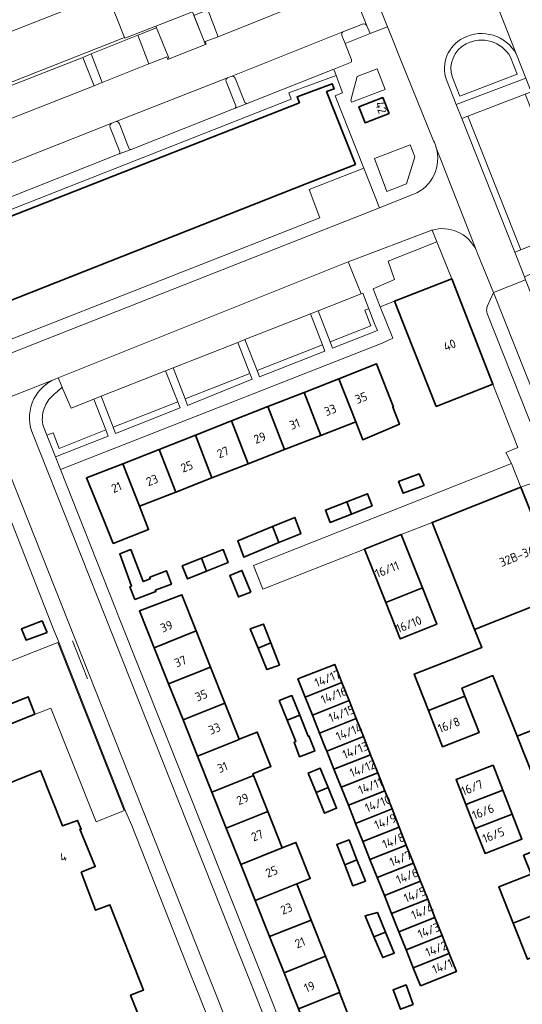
# Model space of a CAD drawing. Extents: x 150256 to 156914, y 461459 to 469481.
# Tile 271 of 656: x 154820 to 154897, y 463998 to 464149. Entities that reach past the tile are written whole.
import ezdxf
from ezdxf.enums import TextEntityAlignment as Align

# ---------------------------------------------------------------- set-up
doc = ezdxf.new("R2010")
doc.units = 0
doc.header["$LTSCALE"] = 0.75
for name, color, linetype, lineweight in [('B-RO-GR-BEPLANTING_CULTUUR_BODEMBEDEKKER-GV', 251, 'CONTINUOUS', 18), ('B-RO-GR-BEPLANTING_CULTUUR_HEESTERS-GV', 251, 'CONTINUOUS', 18), ('B-RO-GR-GROENVOORZIENING-GV', 251, 'CONTINUOUS', 18), ('B-RO-GR-HAAG-GV', 251, 'CONTINUOUS', 13), ('B-RO-IE-TERREINAFSCHEIDING_KUNSTMATIG_HEKWERK-G', 251, 'IE-TERREINAFSCHEIDING-KUNSTMATIG', 18), ('B-RO-IE-TERREINAFSCHEIDING_KUNSTMATIG_MUUR-G', 251, 'IE-TERREINAFSCHEIDING-KUNSTMATIG-DICHT', 18), ('B-RO-OG-BEBOUWING-GV', 6, 'CONTINUOUS', 35), ('B-RO-OG-BEBOUWING-T18', 1, 'CONTINUOUS', 18), ('B-RO-OG-TERREIN_CULTUURSCHEIDING-GV', 251, 'CONTINUOUS', 18), ('B-RO-VH-VERHARDING_ASFALT-GV', 251, 'CONTINUOUS', 18), ('B-RO-VH-VERHARDING_BETONSTRAATSTEEN-GV', 251, 'CONTINUOUS', 18), ('B-RO-VH-VERHARDING_TEGEL-GV', 251, 'CONTINUOUS', 18)]:
    doc.layers.add(name, color=color, linetype=linetype, lineweight=lineweight)
doc.styles.add('NLCS-ISO-M200-T18', font='NLCS-ISO.ttf', dxfattribs={"height": 360})
doc.linetypes.add('IE-TERREINAFSCHEIDING-KUNSTMATIG', pattern='A,4,[82,NLCS.SHX,S=0.75,R=90,X=0,Y=0],4,-2', length=10)
doc.linetypes.add('IE-TERREINAFSCHEIDING-KUNSTMATIG-DICHT', pattern='A,8,-1,[82,NLCS.SHX,S=0.75,R=90,X=0,Y=0],-1', length=10)

msp = doc.modelspace()

# ---------------------------------------------------------------- linework, layer by layer
at = {"layer": 'B-RO-GR-BEPLANTING_CULTUUR_BODEMBEDEKKER-GV'}
msp.add_lwpolyline([(154877.221, 464106.043), (154886.06, 464109.479), (154883.74, 464115.168), (154876.238, 464112.214), (154877.24, 464109.365), (154873.939, 464107.963), (154875.051, 464105.199)], close=True, dxfattribs=at)
at = {"layer": 'B-RO-GR-BEPLANTING_CULTUUR_HEESTERS-GV'}
msp.add_lwpolyline([(154836.346, 464188.568), (154828.936, 464185.655), (154829.639, 464184.921), (154831.964, 464183.533), (154833.409, 464182.939), (154833.558, 464182.996), (154838.976, 464169.155), (154822.23, 464162.567), (154824.109, 464157.7), (154791.421, 464144.819), (154792.409, 464142.459), (154791.923, 464142.245), (154793.66, 464137.841), (154806.248, 464142.78), (154833.067, 464153.304), (154835.747, 464146.554), (154835.791, 464146.442), (154840.555, 464148.312), (154846.169, 464150.516), (154850.6, 464152.256)], close=True, dxfattribs=at)
at = {"layer": 'B-RO-GR-GROENVOORZIENING-GV'}
for points in [[(154830.611, 464144.037), (154837.769, 464146.908), (154840.654, 464148.065), (154840.555, 464148.312), (154835.791, 464146.442), (154835.747, 464146.554), (154808.924, 464136.034), (154809.108, 464135.57), (154810.443, 464136.093), (154829.34, 464143.504)], [(154870.632, 464136.606), (154875.791, 464138.582), (154874.542, 464141.755), (154871.506, 464140.555), (154870.515, 464136.924)], [(154874.143, 464127.971), (154876.062, 464122.905), (154879.066, 464124.088), (154880.339, 464128.239), (154879.645, 464130.052)], [(154867.338, 464099.788), (154867.69, 464098.861), (154874.593, 464101.564), (154874.23, 464102.496), (154873.297, 464104.893), (154872.668, 464104.649), (154873.61, 464102.252)], [(154866.169, 464099.329), (154856.122, 464095.383), (154856.488, 464094.454), (154866.541, 464098.36)], [(154845.051, 464091.034), (154845.435, 464090.048), (154855.338, 464094.053), (154854.998, 464094.941)], [(154843.927, 464090.593), (154833.972, 464086.682), (154834.332, 464085.741), (154844.285, 464089.697)], [(154832.872, 464086.274), (154825.693, 464083.434), (154824.754, 464085.811), (154823.822, 464085.449), (154825.13, 464082.136), (154833.232, 464085.341)]]:
    msp.add_lwpolyline(points, close=True, dxfattribs=at)
at = {"layer": 'B-RO-GR-HAAG-GV'}
for points in [[(154809.108, 464135.57), (154810.443, 464136.093), (154829.34, 464143.504), (154830.611, 464144.037), (154837.769, 464146.908), (154840.654, 464148.065), (154840.555, 464148.312), (154835.791, 464146.442), (154835.747, 464146.554), (154808.924, 464136.034)], [(154870.632, 464136.606), (154875.791, 464138.582), (154874.542, 464141.755), (154871.506, 464140.555), (154870.515, 464136.924)], [(154874.143, 464127.971), (154876.062, 464122.905), (154879.066, 464124.088), (154880.339, 464128.239), (154879.645, 464130.052)], [(154867.338, 464099.788), (154867.69, 464098.861), (154874.593, 464101.564), (154874.23, 464102.496), (154873.297, 464104.893), (154872.668, 464104.649), (154873.61, 464102.252)], [(154856.122, 464095.383), (154856.488, 464094.454), (154866.541, 464098.36), (154866.169, 464099.329)], [(154845.051, 464091.034), (154845.435, 464090.048), (154855.338, 464094.053), (154854.998, 464094.941)], [(154833.972, 464086.682), (154834.332, 464085.741), (154844.285, 464089.697), (154843.927, 464090.593)], [(154825.13, 464082.136), (154833.232, 464085.341), (154832.872, 464086.274), (154825.693, 464083.434), (154824.754, 464085.811), (154823.822, 464085.449)]]:
    msp.add_lwpolyline(points, close=True, dxfattribs=at)
at = {"layer": 'B-RO-IE-TERREINAFSCHEIDING_KUNSTMATIG_HEKWERK-G'}
for points in [[(154771.715, 464051.304), (154777.366, 464037.167), (154774.694, 464036.109), (154775.585, 464034.033), (154799.198, 464043.295), (154825.494, 464053.609), (154835.681, 464027.8), (154835.578, 464027.759)], [(154827.72, 464053.877), (154830.063, 464048.028)], [(154835.578, 464027.759), (154831.36, 464026.078), (154824.399, 464043.521), (154822.172, 464042.659), (154821.977, 464042.636)]]:
    msp.add_lwpolyline(points, dxfattribs=at)
at = {"layer": 'B-RO-IE-TERREINAFSCHEIDING_KUNSTMATIG_MUUR-G'}
for points in [[(154848.164, 464145.496), (154846.169, 464150.516)], [(154842.581, 464143.255), (154840.555, 464148.312)]]:
    msp.add_lwpolyline(points, dxfattribs=at)
at = {"layer": 'B-RO-OG-BEBOUWING-GV'}
for points in [[(154753.097, 464080.319), (154808.624, 464102.379), (154815.177, 464104.982), (154863.767, 464124.131), (154871.211, 464127.065), (154866.802, 464138.246), (154867.951, 464138.65), (154867.652, 464139.456), (154862.26, 464137.467), (154862.606, 464136.528), (154810.06, 464115.864), (154809.401, 464117.539), (154810.073, 464117.846), (154809.071, 464120.037), (154806.47, 464118.848), (154806.942, 464117.647), (154806.325, 464117.404), (154805.935, 464117.251), (154805.35, 464118.739), (154802.303, 464117.676), (154803.825, 464113.533), (154741.299, 464088.823), (154745.858, 464077.443)], [(154876.391, 464134.872), (154875.448, 464137.336), (154871.763, 464135.927), (154872.706, 464133.463)], [(154883.655, 464089.872), (154890.392, 464092.535), (154892.345, 464093.307), (154886.06, 464109.479), (154877.221, 464106.043), (154879.132, 464101.241)], [(154868.667, 464094.15), (154871.271, 464087.536), (154872.356, 464084.77), (154877.976, 464087.153), (154876.958, 464089.758), (154877.051, 464089.794), (154874.465, 464096.432)], [(154863.329, 464092.048), (154865.903, 464085.439), (154871.271, 464087.536), (154868.667, 464094.15)], [(154865.903, 464085.439), (154863.329, 464092.048), (154857.76, 464089.856), (154860.33, 464083.261)], [(154860.33, 464083.261), (154857.76, 464089.856), (154852.192, 464087.664), (154854.756, 464081.083)], [(154854.756, 464081.083), (154852.192, 464087.664), (154846.624, 464085.472), (154849.182, 464078.906)], [(154843.608, 464076.728), (154849.182, 464078.906), (154846.624, 464085.472), (154841.056, 464083.28)], [(154843.608, 464076.728), (154841.056, 464083.28), (154835.487, 464081.088), (154838.035, 464074.55)], [(154838.035, 464074.55), (154835.487, 464081.088), (154829.918, 464078.896), (154832.552, 464072.408), (154833.996, 464068.851), (154839.432, 464070.966)], [(154881.81, 464077.722), (154881.008, 464079.522), (154877.862, 464078.364), (154878.561, 464076.56)], [(154896.627, 464077.477), (154882.994, 464072.071), (154889.533, 464055.645), (154903.187, 464061.059)], [(154869.881, 464075.226), (154870.608, 464073.358), (154873.775, 464074.61), (154873.096, 464076.466)], [(154870.608, 464073.358), (154869.881, 464075.226), (154866.607, 464073.964), (154867.353, 464072.072)], [(154859.477, 464068.965), (154862.777, 464070.315), (154862.855, 464070.347), (154861.928, 464072.834), (154858.502, 464071.442), (154858.747, 464070.839)], [(154859.477, 464068.965), (154858.747, 464070.839), (154858.502, 464071.442), (154853.152, 464069.267), (154854.026, 464066.876), (154854.071, 464066.754)], [(154875.886, 464059.763), (154881.515, 464062.006), (154878.248, 464070.224), (154872.608, 464067.986)], [(154837.324, 464060.249), (154840.555, 464061.451), (154840.463, 464061.664), (154842.947, 464062.596), (154842.194, 464064.612), (154839.621, 464063.642), (154839.703, 464063.425), (154838.596, 464062.988), (154836.695, 464067.908), (154834.999, 464067.227), (154836.806, 464062.281), (154836.558, 464062.183)], [(154848.341, 464064.579), (154851.656, 464065.907), (154850.904, 464067.906), (154847.562, 464066.578)], [(154848.341, 464064.579), (154847.562, 464066.578), (154844.603, 464065.403), (154845.406, 464063.403)], [(154855.149, 464061.374), (154853.776, 464064.696), (154851.908, 464063.92), (154853.265, 464060.632)], [(154840.292, 464052.817), (154846.772, 464055.408), (154844.569, 464060.96), (154838.026, 464058.483)], [(154881.515, 464062.006), (154875.886, 464059.763), (154878.107, 464054.189), (154883.732, 464056.431)], [(154909.746, 464044.641), (154903.187, 464061.059), (154889.533, 464055.645), (154890.652, 464052.835), (154885.879, 464050.974), (154880.255, 464048.781), (154882.437, 464043.203), (154888.052, 464045.4), (154887.585, 464046.599), (154892.356, 464048.557), (154896.074, 464039.219)], [(154823.853, 464055.142), (154823.072, 464056.954), (154819.907, 464055.736), (154820.602, 464053.99)], [(154858.245, 464053.563), (154857.113, 464056.465), (154855.066, 464055.708), (154856.267, 464052.772)], [(154842.509, 464047.271), (154848.975, 464049.856), (154846.772, 464055.408), (154840.292, 464052.817)], [(154859.57, 464050.167), (154858.245, 464053.563), (154856.267, 464052.772), (154857.622, 464049.46)], [(154862.375, 464048.062), (154863.496, 464045.255), (154869.151, 464047.495), (154868.052, 464050.271)], [(154842.509, 464047.271), (154844.727, 464041.725), (154851.179, 464044.304), (154848.975, 464049.856)], [(154863.496, 464045.255), (154864.603, 464042.483), (154870.251, 464044.719), (154869.151, 464047.495)], [(154806.081, 464039.34), (154807.611, 464035.224), (154814.014, 464037.763), (154813.402, 464039.173), (154821.977, 464042.636), (154820.941, 464045.296), (154811.179, 464041.403), (154810.042, 464044.088), (154805.204, 464042.17), (154806.013, 464040.146), (154806.23, 464039.602), (154806.014, 464039.521)], [(154844.727, 464041.725), (154846.944, 464036.178), (154853.382, 464038.752), (154853.371, 464038.78), (154851.179, 464044.304)], [(154860.733, 464041.692), (154862.66, 464042.462), (154861.476, 464045.462), (154859.527, 464044.711)], [(154865.711, 464039.71), (154871.35, 464041.943), (154870.251, 464044.719), (154864.603, 464042.483)], [(154888.052, 464045.4), (154882.437, 464043.203), (154884.619, 464037.625), (154890.234, 464039.801)], [(154909.746, 464044.641), (154896.074, 464039.219), (154902.482, 464023.122), (154916.175, 464028.552)], [(154862.66, 464042.462), (154860.733, 464041.692), (154862.049, 464038.398), (154861.831, 464038.311), (154862.641, 464036.067), (154864.888, 464036.945), (154864.993, 464036.986), (154864.074, 464039.283), (154863.936, 464039.229)], [(154871.35, 464041.943), (154865.711, 464039.71), (154866.591, 464037.506), (154866.818, 464036.937), (154872.449, 464039.166)], [(154853.382, 464038.752), (154846.944, 464036.178), (154849.162, 464030.632), (154855.585, 464033.2), (154855.482, 464033.46), (154858.243, 464034.556), (154856.133, 464039.876), (154853.371, 464038.78)], [(154873.548, 464036.39), (154872.449, 464039.166), (154866.818, 464036.937), (154867.926, 464034.164)], [(154873.548, 464036.39), (154867.926, 464034.164), (154869.033, 464031.391), (154874.648, 464033.614)], [(154865.181, 464030.605), (154867.031, 464031.345), (154865.803, 464034.342), (154863.966, 464033.577)], [(154870.14, 464028.618), (154875.747, 464030.838), (154874.648, 464033.614), (154869.033, 464031.391)], [(154888.206, 464028.726), (154893.869, 464030.936), (154892.372, 464034.774), (154886.704, 464032.563)], [(154855.585, 464033.2), (154849.162, 464030.632), (154851.38, 464025.086), (154857.788, 464027.649)], [(154865.181, 464030.605), (154866.493, 464027.398), (154868.338, 464028.156), (154867.031, 464031.345)], [(154875.747, 464030.838), (154870.14, 464028.618), (154871.033, 464026.384), (154871.248, 464025.845), (154876.846, 464028.062)], [(154893.869, 464030.936), (154888.206, 464028.726), (154889.643, 464025.055), (154895.304, 464027.257)], [(154851.38, 464025.086), (154853.597, 464019.54), (154859.991, 464022.097), (154857.788, 464027.649)], [(154871.248, 464025.845), (154872.355, 464023.072), (154877.946, 464025.286), (154876.846, 464028.062)], [(154902.482, 464023.122), (154897.065, 464020.951), (154898.223, 464018.055), (154893.246, 464016.075), (154895.455, 464010.52), (154901.092, 464012.762), (154900.631, 464013.922), (154905.384, 464015.833), (154909.153, 464006.367), (154922.866, 464011.804), (154916.175, 464028.552)], [(154889.643, 464025.055), (154891.145, 464021.218), (154896.801, 464023.419), (154895.304, 464027.257)], [(154879.045, 464022.509), (154877.946, 464025.286), (154872.355, 464023.072), (154873.463, 464020.299)], [(154853.597, 464019.54), (154855.815, 464013.994), (154862.195, 464016.544), (154864.287, 464017.38), (154862.072, 464022.929), (154859.991, 464022.097)], [(154871.455, 464020.247), (154870.245, 464023.31), (154868.362, 464022.6), (154869.578, 464019.496)], [(154880.144, 464019.733), (154879.045, 464022.509), (154873.463, 464020.299), (154874.57, 464017.526)], [(154871.455, 464020.247), (154869.578, 464019.496), (154870.849, 464016.252), (154872.747, 464016.976)], [(154874.57, 464017.526), (154875.677, 464014.753), (154881.244, 464016.957), (154880.144, 464019.733)], [(154882.343, 464014.181), (154881.244, 464016.957), (154875.677, 464014.753), (154876.785, 464011.98)], [(154855.815, 464013.994), (154858.032, 464008.448), (154864.398, 464010.993), (154862.195, 464016.544)], [(154876.785, 464011.98), (154877.892, 464009.207), (154883.442, 464011.405), (154882.343, 464014.181)], [(154895.455, 464010.52), (154897.664, 464004.965), (154903.301, 464007.207), (154901.092, 464012.762)], [(154860.25, 464002.901), (154866.6, 464005.442), (154864.398, 464010.993), (154858.032, 464008.448)], [(154875.86, 464009.144), (154874.608, 464012.17), (154872.707, 464011.619), (154874.058, 464008.424)], [(154884.541, 464008.629), (154883.442, 464011.405), (154877.892, 464009.207), (154879, 464006.434)], [(154875.86, 464009.144), (154874.058, 464008.424), (154875.413, 464005.22), (154877.195, 464005.917)], [(154879, 464006.434), (154880.107, 464003.661), (154885.641, 464005.853), (154884.541, 464008.629)], [(154862.484, 463997.362), (154868.802, 463999.888), (154868.76, 464000), (154866.6, 464005.442), (154860.25, 464002.901), (154861.41, 464000)], [(154881.22, 464000.874), (154886.739, 464003.079), (154885.641, 464005.853), (154880.107, 464003.661)], [(154880.087, 463998.022), (154879.383, 464000), (154879.019, 464001.022), (154877, 464000.271), (154877.104, 464000), (154878.153, 463997.304)], [(154862.484, 463997.362), (154864.724, 463991.859), (154870.916, 463994.304), (154870.858, 463994.458), (154868.802, 463999.888)]]:
    msp.add_lwpolyline(points, close=True, dxfattribs=at)
msp.add_lwpolyline([(154839.373, 463992.633), (154836.67, 463999.457), (154838.084, 464000), (154838.652, 464000.201), (154833.49, 464013.348), (154831.29, 464012.497), (154829.084, 464018.344), (154831.234, 464019.196), (154828.879, 464024.944), (154829.079, 464024.944), (154828.528, 464026.294), (154826.228, 464025.443), (154822.819, 464033.941), (154816.619, 464031.438), (154817.771, 464028.338), (154815.671, 464027.437), (154815.22, 464028.187), (154804.72, 464023.881), (154805.02, 464022.931), (154796.519, 464019.577), (154795.807, 464019.297), (154800.492, 464007.393), (154796.572, 464005.853), (154801.84, 463992.609)], dxfattribs=at)
at = {"layer": 'B-RO-OG-TERREIN_CULTUURSCHEIDING-GV'}
for points in [[(154808.924, 464136.034), (154835.747, 464146.554), (154833.067, 464153.304), (154806.248, 464142.78)], [(154846.395, 464149.946), (154848.164, 464145.496), (154848.273, 464145.539), (154848.153, 464145.965), (154850.137, 464146.653), (154848.533, 464150.798)], [(154837.769, 464146.908), (154839.493, 464142.491), (154842.258, 464143.581), (154842.414, 464143.188), (154842.581, 464143.255), (154840.654, 464148.065)], [(154829.34, 464143.504), (154831.065, 464139.14), (154832.327, 464139.664), (154830.611, 464144.037)], [(154896.628, 464113.934), (154905.382, 464117.474), (154897.311, 464137.847), (154888.487, 464134.48)], [(154895.701, 464113.559), (154896.628, 464113.934), (154888.487, 464134.48), (154887.552, 464134.123)], [(154872.115, 464107.185), (154865.515, 464104.585), (154867.338, 464099.788), (154873.61, 464102.252), (154872.668, 464104.649), (154873.297, 464104.893), (154872.366, 464107.284)], [(154856.122, 464095.383), (154866.169, 464099.329), (154864.331, 464104.118), (154854.246, 464100.145)], [(154843.198, 464095.793), (154845.051, 464091.034), (154854.998, 464094.941), (154853.171, 464099.722)], [(154842.032, 464095.333), (154832.153, 464091.441), (154833.972, 464086.682), (154843.927, 464090.593)], [(154855.552, 464065.457), (154856.982, 464061.811), (154872.608, 464067.986), (154878.248, 464070.224), (154882.994, 464072.071), (154896.627, 464077.477), (154895.212, 464081.13)]]:
    msp.add_lwpolyline(points, close=True, dxfattribs=at)
for points in [[(154872.329, 464148.594), (154869.276, 464147.439)], [(154869.16, 464146.845), (154869.642, 464145.616), (154873.466, 464147.146), (154872.992, 464148.34)], [(154885.201, 464140.058), (154886.711, 464136.246), (154897.403, 464140.329), (154895.965, 464143.959)], [(154886.138, 464140.406), (154887.277, 464137.533), (154896.1, 464140.902), (154895.057, 464143.535)], [(154895.057, 464143.535), (154896.1, 464140.902), (154887.277, 464137.533)], [(154851.338, 464139.806), (154852.835, 464136.048)], [(154852.128, 464140.577), (154851.589, 464140.383)], [(154854.249, 464136.594), (154852.762, 464140.329)], [(154887.277, 464137.533), (154886.138, 464140.406)], [(154852.74, 464135.719), (154854.579, 464136.408)], [(154834.307, 464133.614), (154833.771, 464133.399)], [(154836.426, 464129.565), (154834.957, 464133.298)], [(154833.534, 464132.757), (154835.011, 464129)], [(154834.904, 464128.666), (154836.751, 464129.378)], [(154823.177, 464087.084), (154823.822, 464085.449), (154824.754, 464085.811), (154825.693, 464083.434), (154832.872, 464086.274), (154831.046, 464091.005), (154827.528, 464089.619), (154826.266, 464092.545), (154826.138, 464092.842), (154825.422, 464092.206), (154824.935, 464091.773)]]:
    msp.add_lwpolyline(points, dxfattribs=at)
for points in [[(154872.992, 464148.34, 0.4132874), (154872.329, 464148.594)], [(154869.276, 464147.439, 0.2728425), (154869.16, 464146.845)], [(154895.965, 464143.959, 0.4107374), (154887.798, 464146.478)], [(154887.798, 464146.478, 0.3767627), (154885.201, 464140.058)], [(154886.138, 464140.406, -0.3756794), (154888.253, 464145.588)], [(154888.253, 464145.588, 0.3756794), (154886.138, 464140.406)], [(154888.253, 464145.588, -0.4078763), (154895.057, 464143.535)], [(154895.057, 464143.535, 0.4078763), (154888.253, 464145.588)], [(154851.589, 464140.383, 0.3793802), (154851.338, 464139.806)], [(154852.762, 464140.329, 0.378613), (154852.128, 464140.577)], [(154854.579, 464136.408, -0.2979604), (154854.249, 464136.594)], [(154852.835, 464136.048, -0.3918955), (154852.74, 464135.719)], [(154833.771, 464133.399, 0.4443253), (154833.534, 464132.757)], [(154834.957, 464133.298, 0.3811961), (154834.307, 464133.614)], [(154835.011, 464129, -0.3922442), (154834.904, 464128.666)], [(154836.751, 464129.378, -0.395297), (154836.426, 464129.565)], [(154824.935, 464091.773, 0.119474), (154823.527, 464089.933)], [(154823.527, 464089.933, 0.1488629), (154823.177, 464087.084)]]:
    msp.add_lwpolyline(points, format="xyb", dxfattribs=at)
at = {"layer": 'B-RO-VH-VERHARDING_ASFALT-GV'}
for points in [[(154851.281, 464212.923), (154872.456, 464160.029), (154872.124, 464158.307), (154872.697, 464156.868), (154876.141, 464148.216), (154876.904, 464146.3), (154878.179, 464143.096), (154883.226, 464130.701)], [(154889.397, 464160.621), (154895.965, 464143.959), (154897.403, 464140.329), (154898.245, 464138.203), (154906.309, 464117.849), (154907.791, 464114.106), (154927.999, 464063.097), (154938.939, 464035.366), (154940.424, 464031.601), (154943.764, 464023.136), (154943.793, 464023.06), (154950.497, 464006.217), (154950.562, 464006.055), (154967.596, 463963.446)], [(154895.965, 464143.959), (154889.397, 464160.621)], [(154889.985, 464113.376), (154892.448, 464107.375), (154897.376, 464109.331), (154897.185, 464109.812), (154895.701, 464113.559), (154887.552, 464134.123), (154886.711, 464136.246), (154885.201, 464140.058)], [(154883.653, 464129.604), (154889.762, 464113.923), (154889.769, 464113.908)], [(154889.762, 464113.923), (154883.653, 464129.604)], [(154880.174, 464122.471), (154874.914, 464120.399), (154762.079, 464075.942)], [(154809.424, 464087.904), (154809.451, 464087.912), (154825.061, 464094.093), (154825.52, 464094.275), (154870.114, 464112.084), (154870.907, 464112.399), (154882.58, 464116.821)], [(154933.204, 464018.827), (154932.563, 464020.448), (154929.822, 464027.38), (154928.338, 464031.135), (154918.337, 464056.431), (154897.376, 464109.331), (154892.448, 464107.375), (154931.781, 464008.449), (154935.141, 464000), (154940.89, 463985.206), (154948.693, 463964.897), (154951.615, 463957.33)], [(154821.825, 464091.039), (154822.102, 464091.535), (154822.42, 464092.004), (154822.779, 464092.444), (154823.174, 464092.851), (154823.603, 464093.223), (154824.063, 464093.555), (154824.55, 464093.846), (154825.061, 464094.093), (154809.451, 464087.912)], [(154815.726, 464085.436), (154847.79, 464004.613), (154849.618, 464000), (154870.571, 463946.753), (154875.751, 463948.871), (154869.109, 463965.886), (154855.653, 464000), (154852.996, 464006.69), (154821.478, 464086.039)]]:
    msp.add_lwpolyline(points, dxfattribs=at)
for points in [[(154887.798, 464146.478, -0.4107374), (154895.965, 464143.959)], [(154885.201, 464140.058, -0.3767627), (154887.798, 464146.478)], [(154883.226, 464130.701, -0.0500109), (154883.653, 464129.604)], [(154883.653, 464129.604, -0.1796123), (154883.323, 464125.473)], [(154883.323, 464125.473, -0.1897296), (154880.174, 464122.471)], [(154882.58, 464116.821, -0.0224588), (154883.034, 464116.973)], [(154883.034, 464116.973, -0.1744144), (154886.881, 464116.724)], [(154886.881, 464116.724, -0.1819818), (154889.762, 464113.923)], [(154889.769, 464113.908, -0.0265227), (154889.985, 464113.376)], [(154821.478, 464086.039, -0.2006054), (154821.825, 464091.039)]]:
    msp.add_lwpolyline(points, format="xyb", dxfattribs=at)
at = {"layer": 'B-RO-VH-VERHARDING_BETONSTRAATSTEEN-GV'}
for points in [[(154848.533, 464150.798), (154850.137, 464146.653), (154866.74, 464153.38), (154865.178, 464157.429)], [(154832.327, 464139.664), (154839.493, 464142.491), (154837.769, 464146.908), (154830.611, 464144.037)], [(154831.065, 464139.14), (154829.34, 464143.504), (154810.443, 464136.093), (154812.139, 464131.703)], [(154864.331, 464104.118), (154865.515, 464104.585), (154872.115, 464107.185), (154870.114, 464112.084), (154825.52, 464094.275), (154826.138, 464092.842), (154826.266, 464092.545), (154827.528, 464089.619), (154831.046, 464091.005), (154832.153, 464091.441), (154842.032, 464095.333), (154843.198, 464095.793), (154853.171, 464099.722), (154854.246, 464100.145)]]:
    msp.add_lwpolyline(points, close=True, dxfattribs=at)
for points in [[(154872.992, 464148.34), (154870.459, 464154.661), (154868.951, 464154.097), (154866.74, 464153.38), (154850.137, 464146.653), (154848.153, 464145.965), (154848.273, 464145.539), (154848.164, 464145.496), (154842.581, 464143.255), (154842.414, 464143.188), (154842.258, 464143.581), (154839.493, 464142.491), (154832.327, 464139.664), (154831.065, 464139.14), (154812.139, 464131.703), (154810.841, 464131.201), (154811.495, 464129.557), (154812.646, 464129.972), (154813.723, 464127.221), (154812.601, 464126.794), (154813.208, 464125.239), (154814.206, 464125.656), (154833.771, 464133.399)], [(154833.771, 464133.399), (154834.307, 464133.614), (154851.589, 464140.383), (154852.128, 464140.577), (154869.276, 464147.439), (154872.329, 464148.594)], [(154869.276, 464147.439), (154852.128, 464140.577)], [(154870.628, 464143.103), (154869.642, 464145.616), (154869.16, 464146.845)], [(154854.579, 464136.408), (154867.889, 464141.694), (154870.462, 464142.716)], [(154851.589, 464140.383), (154834.307, 464133.614)], [(154852.835, 464136.048), (154851.338, 464139.806)], [(154852.762, 464140.329), (154854.249, 464136.594)], [(154836.751, 464129.378), (154852.74, 464135.719)], [(154833.771, 464133.399), (154814.206, 464125.656)], [(154834.957, 464133.298), (154836.426, 464129.565)], [(154835.011, 464129), (154833.534, 464132.757)], [(154816.625, 464121.411), (154834.904, 464128.666)], [(154931.781, 464008.449), (154892.448, 464107.375), (154891.499, 464105.325)], [(154891.45, 464104.175), (154929.772, 464007.653), (154932.814, 464000), (154933.94, 463997.124), (154946.878, 463964.079), (154947.428, 463962.705), (154948.849, 463959.084)]]:
    msp.add_lwpolyline(points, dxfattribs=at)
for points in [[(154872.329, 464148.594, -0.4132874), (154872.992, 464148.34)], [(154869.16, 464146.845, -0.2728425), (154869.276, 464147.439)], [(154870.462, 464142.716, 0.3626462), (154870.628, 464143.103)], [(154851.338, 464139.806, -0.3793802), (154851.589, 464140.383)], [(154852.128, 464140.577, -0.378613), (154852.762, 464140.329)], [(154854.249, 464136.594, 0.2979604), (154854.579, 464136.408)], [(154852.74, 464135.719, 0.3918955), (154852.835, 464136.048)], [(154833.534, 464132.757, -0.4443253), (154833.771, 464133.399)], [(154834.307, 464133.614, -0.3811961), (154834.957, 464133.298)], [(154834.904, 464128.666, 0.3922442), (154835.011, 464129)], [(154836.426, 464129.565, 0.395297), (154836.751, 464129.378)], [(154891.399, 464104.875, 0.0870969), (154891.45, 464104.175)], [(154891.499, 464105.325, 0.0536472), (154891.399, 464104.875)]]:
    msp.add_lwpolyline(points, format="xyb", dxfattribs=at)
at = {"layer": 'B-RO-VH-VERHARDING_TEGEL-GV'}
for points in [[(154873.466, 464147.146), (154876.141, 464148.216), (154872.697, 464156.868), (154870.004, 464155.796), (154870.459, 464154.661), (154872.992, 464148.34)], [(154852.74, 464135.719), (154836.751, 464129.378), (154834.904, 464128.666), (154816.625, 464121.411), (154814.999, 464120.73), (154815.634, 464119.131), (154861.33, 464137.101), (154860.966, 464138.055), (154868.243, 464140.739), (154867.889, 464141.694), (154854.579, 464136.408)], [(154870.632, 464136.606), (154870.515, 464136.924), (154871.506, 464140.555), (154874.542, 464141.755), (154875.791, 464138.582)], [(154897.311, 464137.847), (154898.245, 464138.203), (154897.403, 464140.329), (154886.711, 464136.246), (154887.552, 464134.123), (154888.487, 464134.48)], [(154876.391, 464134.872), (154872.706, 464133.463), (154871.763, 464135.927), (154875.448, 464137.336)], [(154874.143, 464127.971), (154879.645, 464130.052), (154880.339, 464128.239), (154879.066, 464124.088), (154876.062, 464122.905)], [(154905.382, 464117.474), (154896.628, 464113.934), (154895.701, 464113.559), (154897.185, 464109.812), (154898.112, 464110.187), (154906.864, 464113.731), (154907.791, 464114.106), (154906.309, 464117.849)]]:
    msp.add_lwpolyline(points, close=True, dxfattribs=at)
for points in [[(154876.141, 464148.216), (154873.466, 464147.146), (154869.642, 464145.616), (154870.628, 464143.103)], [(154883.226, 464130.701), (154878.179, 464143.096), (154876.904, 464146.3), (154876.141, 464148.216)], [(154870.462, 464142.716), (154867.889, 464141.694), (154868.243, 464140.739), (154869.243, 464138.068), (154868.111, 464137.606), (154872.508, 464126.502), (154874.914, 464120.399), (154880.174, 464122.471)], [(154747.415, 464071.926), (154749.403, 464072.704), (154750.038, 464071.201), (154762.079, 464075.942), (154874.914, 464120.399), (154872.508, 464126.502), (154864.124, 464123.197), (154865.78, 464118.857), (154817.317, 464099.829), (154810.515, 464097.175)], [(154865.515, 464104.585), (154864.331, 464104.118), (154866.169, 464099.329), (154866.541, 464098.36), (154856.488, 464094.454), (154856.122, 464095.383), (154854.246, 464100.145), (154853.171, 464099.722), (154854.998, 464094.941), (154855.338, 464094.053), (154845.435, 464090.048), (154845.051, 464091.034), (154843.198, 464095.793), (154842.032, 464095.333), (154843.927, 464090.593), (154844.285, 464089.697), (154834.332, 464085.741), (154833.972, 464086.682), (154832.153, 464091.441), (154831.046, 464091.005), (154832.872, 464086.274), (154833.232, 464085.341), (154825.13, 464082.136), (154825.883, 464080.188), (154875.345, 464099.613), (154876.994, 464100.365), (154875.051, 464105.199), (154873.939, 464107.963), (154877.24, 464109.365), (154876.238, 464112.214), (154883.74, 464115.168), (154883.034, 464116.973)], [(154882.58, 464116.821), (154870.907, 464112.399), (154870.114, 464112.084), (154872.115, 464107.185), (154872.366, 464107.284), (154873.297, 464104.893), (154874.23, 464102.496), (154874.593, 464101.564), (154867.69, 464098.861), (154867.338, 464099.788), (154865.515, 464104.585)], [(154883.034, 464116.973), (154883.74, 464115.168), (154886.06, 464109.479), (154892.345, 464093.307), (154896.181, 464083.587), (154894.361, 464082.83), (154895.212, 464081.13), (154896.627, 464077.477)], [(154889.769, 464113.908), (154889.762, 464113.923)], [(154891.499, 464105.325), (154892.448, 464107.375), (154889.985, 464113.376)], [(154896.627, 464077.477), (154897.475, 464077.78), (154898.861, 464078.187), (154927.194, 464006.631), (154929.821, 464000), (154931.265, 463996.12), (154933.94, 463997.124), (154932.814, 464000), (154929.772, 464007.653), (154891.45, 464104.175)], [(154824.935, 464091.773), (154825.422, 464092.206), (154826.138, 464092.842), (154825.52, 464094.275), (154825.061, 464094.093), (154824.55, 464093.846), (154824.063, 464093.555), (154823.603, 464093.223), (154823.174, 464092.851), (154822.779, 464092.444), (154822.42, 464092.004), (154822.102, 464091.535), (154821.825, 464091.039)], [(154880.655, 463941.967), (154862.471, 463988.13), (154861.813, 463989.798), (154857.794, 464000), (154854.833, 464007.419), (154834.946, 464057.246), (154834.245, 464059.095), (154825.883, 464080.188), (154825.13, 464082.136), (154823.822, 464085.449), (154823.177, 464087.084)], [(154871.697, 463943.891), (154870.571, 463946.753), (154849.618, 464000), (154847.79, 464004.613), (154815.726, 464085.436)], [(154821.478, 464086.039), (154852.996, 464006.69), (154855.653, 464000), (154869.109, 463965.886), (154875.751, 463948.871), (154878.511, 463941.801)], [(154813.474, 464084.278), (154814.452, 464081.808), (154815.828, 464078.331), (154816.679, 464076.481), (154824.892, 464055.538), (154825.594, 464053.84), (154825.659, 464053.675), (154835.91, 464027.699), (154836.863, 464025.501), (154845.485, 464003.694), (154846.945, 464000), (154850.39, 463991.351), (154856.536, 463975.937), (154857.214, 463974.233), (154861.327, 463963.881), (154865.07, 463954.218), (154865.789, 463952.361), (154869.7, 463942.266)]]:
    msp.add_lwpolyline(points, dxfattribs=at)
for points in [[(154870.628, 464143.103, -0.3626462), (154870.462, 464142.716)], [(154883.653, 464129.604, 0.0500109), (154883.226, 464130.701)], [(154883.323, 464125.473, 0.1796123), (154883.653, 464129.604)], [(154880.174, 464122.471, 0.1897296), (154883.323, 464125.473)], [(154883.034, 464116.973, 0.0224588), (154882.58, 464116.821)], [(154886.881, 464116.724, 0.1744144), (154883.034, 464116.973)], [(154889.762, 464113.923, 0.1819818), (154886.881, 464116.724)], [(154889.985, 464113.376, 0.0265227), (154889.769, 464113.908)], [(154891.45, 464104.175, -0.0870969), (154891.399, 464104.875)], [(154891.399, 464104.875, -0.0536472), (154891.499, 464105.325)], [(154821.825, 464091.039, 0.2006054), (154821.478, 464086.039)], [(154823.527, 464089.933, -0.119474), (154824.935, 464091.773)], [(154823.177, 464087.084, -0.1488629), (154823.527, 464089.933)]]:
    msp.add_lwpolyline(points, format="xyb", dxfattribs=at)

# ---------------------------------------------------------------- texts
at = {"layer": 'B-RO-OG-BEBOUWING-T18', "style": 'NLCS-ISO-M200-T18'}
for s, rotation, p in [('42', 290.9, (154875.17, 464135.808)), ('40', 21.2, (154885.715, 464099.325)), ('35', 21.5, (154872.101, 464091.203)), ('33', 21.5, (154867.36, 464089.337)), ('31', 21.5, (154861.886, 464087.181)), ('29', 21.5, (154856.533, 464085.074)), ('27', 21.5, (154850.871, 464082.845)), ('25', 21.5, (154845.317, 464080.659)), ('23', 21.5, (154839.978, 464078.557)), ('21', 21.4, (154834.504, 464077.465)), ('32B-34C', 21.8, (154896.483, 464067.058)), ('16/11', 21.7, (154876.084, 464064.84)), ('16/10', 21.7, (154879.436, 464056.409)), ('39', 21.6, (154842.195, 464056.098)), ('37', 21.6, (154844.329, 464050.719)), ('14/17', 21.8, (154866.927, 464048.101)), ('14/16', 21.6, (154867.917, 464045.521)), ('35', 21.8, (154847.524, 464045.504)), ('14/15', 21.6, (154869.101, 464042.709)), ('33', 21.8, (154849.566, 464040.396)), ('14/14', 21.6, (154870.239, 464039.896)), ('16/8', 21.4, (154885.594, 464040.964)), ('14/13', 21.6, (154871.217, 464037.08)), ('31', 21.6, (154850.785, 464034.452)), ('14/12', 21.6, (154872.312, 464034.259)), ('14/11', 21.6, (154873.523, 464031.58)), ('16/7', 21.3, (154889.144, 464031.329)), ('29', 21.8, (154853.89, 464029.582)), ('14/10', 21.6, (154874.661, 464028.877)), ('16/6', 21.4, (154890.834, 464027.64)), ('14/9', 21.6, (154875.836, 464026.138)), ('27', 21.8, (154856.128, 464023.985)), ('14/8', 21.6, (154877.081, 464023.186)), ('16/5', 21.4, (154892.427, 464024.045)), ('4', 22.3, (154826.301, 464020.685)), ('14/7', 21.6, (154878.149, 464020.447)), ('25', 21.8, (154858.342, 464018.447)), ('14/6', 21.6, (154879.181, 464017.744)), ('14/5', 21.6, (154880.355, 464014.899)), ('23', 21.8, (154860.623, 464012.743)), ('14/4', 21.6, (154881.514, 464012.309)), ('14/3', 21.6, (154882.496, 464009.382)), ('21', 21.8, (154862.709, 464007.525)), ('14/2', 21.6, (154883.659, 464006.575)), ('14/1', 21.3, (154884.591, 464003.886)), ('19', 21.7, (154864.16, 464000.748))]:
    msp.add_text(s, height=1.35, rotation=rotation, dxfattribs=at).set_placement(p, align=Align.MIDDLE)

doc.saveas('drawing.dxf')
